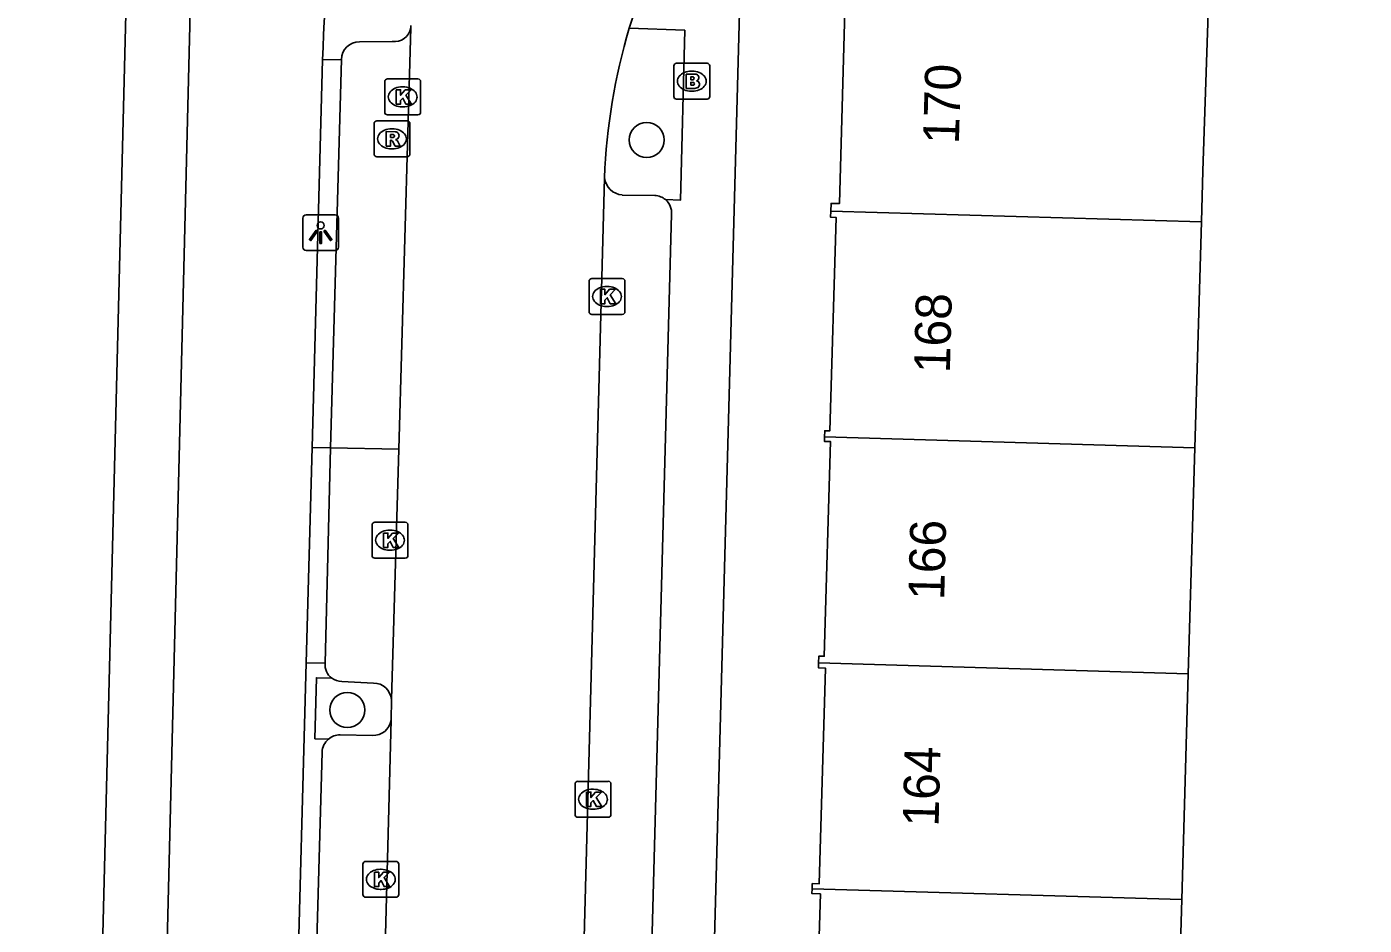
# Model space of a CAD drawing. Extents: x 162082 to 163393, y 388091 to 388632.
# Drawn here: x 162323.49 to 162360.76, y 388425.6 to 388450.65 of the extents above; entities that cross this region are included whole.
import ezdxf

# ---------------------------------------------------------------- set-up
doc = ezdxf.new("R2010")
doc.units = 0
for name, color, linetype in [('IMGEO_Berm_open', 7, 'Continuous'), ('IMGEO_Boom', 7, 'Continuous'), ('IMGEO_Brandkraan', 7, 'Continuous'), ('IMGEO_Fietspad_gesloten', 7, 'Continuous'), ('IMGEO_Kolk', 7, 'Continuous'), ('IMGEO_Lichtpunt', 7, 'Continuous'), ('IMGEO_Pand', 7, 'Continuous'), ('IMGEO_Pand_nummerreeks', 7, 'Continuous'), ('IMGEO_Parkeervlak_open', 7, 'Continuous'), ('IMGEO_Rijbaan_lokaal_gesloten', 7, 'Continuous'), ('IMGEO_Rijbaan_lokaal_open', 7, 'Continuous'), ('IMGEO_Rioolput', 7, 'Continuous'), ('IMGEO_Voetpad_open', 7, 'Continuous')]:
    doc.layers.add(name, color=color, linetype=linetype)

msp = doc.modelspace()

# ---------------------------------------------------------------- linework, layer by layer
at = {"layer": 'IMGEO_Berm_open'}
msp.add_lwpolyline([(162331.894, 388430.79), (162331.517, 388430.8), (162331.561, 388432.5), (162331.986, 388432.489)], dxfattribs=at)
at = {"layer": 'IMGEO_Boom'}
for centre in [(162340.767, 388447.491), (162332.421, 388431.603)]:
    msp.add_circle(centre, 0.489, dxfattribs=at)
at = {"layer": 'IMGEO_Brandkraan'}
for p, q in [((162341.521, 388448.703), (162341.521, 388449.555)), ((162341.596, 388449.629), (162342.448, 388449.629)), ((162342.009, 388449.409), (162342.034, 388449.409)), ((162342.522, 388449.555), (162342.522, 388448.703)), ((162342.448, 388448.629), (162341.596, 388448.629)), ((162342.032, 388448.849), (162342.007, 388448.849))]:
    msp.add_line(p, q, dxfattribs=at)
for points in [[(162341.521, 388448.703), (162341.521, 388449.555)], [(162341.596, 388449.629), (162342.448, 388449.629)], [(162342.522, 388449.555), (162342.522, 388448.703)], [(162341.869, 388449.329), (162341.869, 388448.929), (162342.082, 388448.929)], [(162342.1, 388449.329), (162341.869, 388449.329)], [(162342.048, 388449.248), (162341.994, 388449.248), (162341.994, 388449.172)], [(162341.994, 388449.172), (162342.047, 388449.172)], [(162342.056, 388449.096), (162341.994, 388449.096), (162341.994, 388449.015)], [(162341.994, 388449.015), (162342.056, 388449.015)], [(162342.448, 388448.629), (162341.596, 388448.629)]]:
    msp.add_lwpolyline(points, dxfattribs=at)
for centre, radius, start, end in [((162341.598, 388449.553), 0.0765, 91.552, 178.448), ((162341.598, 388449.553), 0.0765, 91.552, 178.448), ((162342.446, 388449.553), 0.0765, 1.552, 88.448), ((162342.446, 388449.553), 0.0765, 1.552, 88.448), ((162342.049, 388449.21), 0.0379, 267.8285, 90.9355), ((162342.057, 388449.055), 0.0404, 269.8759, 90.5077), ((162342.104, 388449.184), 0.145, 59.4692, 91.5367), ((162342.129, 388449.231), 0.0922, 285.5137, 58.1501), ((162342.134, 388449.039), 0.105, 301.3115, 78.989), ((162341.598, 388448.705), 0.0765, 181.552, 268.448), ((162341.598, 388448.705), 0.0765, 181.552, 268.448), ((162342.088, 388449.18), 0.251, 268.6676, 293.5347), ((162342.446, 388448.705), 0.0765, 271.552, 358.448), ((162342.446, 388448.705), 0.0765, 271.552, 358.448)]:
    msp.add_arc(centre, radius, start, end, dxfattribs=at)
for centre, major_axis, ratio, start_param, end_param in [((162342.008, 388449.129), (-0.387, 0.002), 0.722429, 4.712389, 7.853982), ((162342.033, 388449.129), (-0.39, 0.002), 0.717154, 1.570796, 4.712389)]:
    msp.add_ellipse(centre, major_axis=major_axis, ratio=ratio, start_param=start_param, end_param=end_param, dxfattribs=at)
at = {"layer": 'IMGEO_Fietspad_gesloten'}
for points in [[(162328.116, 388454.582), (162328.029, 388450.685), (162327.347, 388422.874), (162326.755, 388399.008), (162326.261, 388398.982), (162326.033, 388389.849), (162326.541, 388389.838), (162325.438, 388348.309), (162323.174, 388282.796), (162322.856, 388271.532), (162323.359, 388271.511), (162321.941, 388219.637), (162320.374, 388158.154), (162320.194, 388151.229)], [(162331.44, 388438.923), (162331.733, 388449.728)], [(162330.413, 388400.433), (162331.006, 388422.896), (162331.277, 388432.915)]]:
    msp.add_lwpolyline(points, dxfattribs=at)
msp.add_arc((162367.248, 388448.682), 35.531, 160.1532, 178.3131, dxfattribs=at)
at = {"layer": 'IMGEO_Kolk'}
for p, q in [((162333.463, 388448.265), (162333.463, 388449.117)), ((162333.538, 388449.191), (162334.39, 388449.191)), ((162334.464, 388449.117), (162334.464, 388448.265)), ((162333.951, 388448.971), (162333.976, 388448.971)), ((162333.974, 388448.411), (162333.949, 388448.411)), ((162334.39, 388448.191), (162333.538, 388448.191)), ((162339.158, 388442.702), (162339.158, 388443.554)), ((162339.233, 388443.628), (162340.085, 388443.628)), ((162339.646, 388443.408), (162339.671, 388443.408)), ((162340.159, 388443.554), (162340.159, 388442.702)), ((162339.669, 388442.848), (162339.644, 388442.848)), ((162340.085, 388442.628), (162339.233, 388442.628)), ((162333.11, 388435.909), (162333.11, 388436.761)), ((162333.185, 388436.835), (162334.037, 388436.835)), ((162334.111, 388436.761), (162334.111, 388435.909)), ((162333.598, 388436.615), (162333.623, 388436.615)), ((162333.621, 388436.055), (162333.596, 388436.055)), ((162334.037, 388435.835), (162333.185, 388435.835)), ((162338.843, 388429.613), (162339.695, 388429.613)), ((162338.768, 388428.687), (162338.768, 388429.539)), ((162339.256, 388429.393), (162339.281, 388429.393)), ((162339.769, 388429.539), (162339.769, 388428.687)), ((162339.695, 388428.613), (162338.843, 388428.613)), ((162339.279, 388428.833), (162339.254, 388428.833)), ((162332.929, 388427.381), (162333.781, 388427.381)), ((162332.854, 388426.455), (162332.854, 388427.307)), ((162333.342, 388427.161), (162333.367, 388427.161)), ((162333.855, 388427.307), (162333.855, 388426.455)), ((162333.781, 388426.381), (162332.929, 388426.381)), ((162333.365, 388426.601), (162333.34, 388426.601))]:
    msp.add_line(p, q, dxfattribs=at)
for points in [[(162333.463, 388448.265), (162333.463, 388449.117)], [(162333.538, 388449.191), (162334.39, 388449.191)], [(162334.464, 388449.117), (162334.464, 388448.265)], [(162333.784, 388448.891), (162333.907, 388448.891), (162333.907, 388448.74), (162334.037, 388448.891), (162334.201, 388448.891), (162334.055, 388448.74), (162334.208, 388448.491), (162334.056, 388448.491), (162333.971, 388448.655), (162333.907, 388448.588), (162333.907, 388448.491), (162333.784, 388448.491), (162333.784, 388448.891)], [(162334.39, 388448.191), (162333.538, 388448.191)], [(162339.158, 388442.702), (162339.158, 388443.554)], [(162339.233, 388443.628), (162340.085, 388443.628)], [(162340.159, 388443.554), (162340.159, 388442.702)], [(162339.479, 388443.328), (162339.602, 388443.328), (162339.602, 388443.177), (162339.732, 388443.328), (162339.896, 388443.328), (162339.75, 388443.177), (162339.903, 388442.928), (162339.751, 388442.928), (162339.666, 388443.092), (162339.602, 388443.025), (162339.602, 388442.928), (162339.479, 388442.928), (162339.479, 388443.328)], [(162340.085, 388442.628), (162339.233, 388442.628)], [(162333.11, 388435.909), (162333.11, 388436.761)], [(162333.185, 388436.835), (162334.037, 388436.835)], [(162334.111, 388436.761), (162334.111, 388435.909)], [(162333.431, 388436.535), (162333.554, 388436.535), (162333.554, 388436.384), (162333.684, 388436.535), (162333.848, 388436.535), (162333.702, 388436.384), (162333.855, 388436.135), (162333.703, 388436.135), (162333.618, 388436.299), (162333.554, 388436.232), (162333.554, 388436.135), (162333.431, 388436.135), (162333.431, 388436.535)], [(162334.037, 388435.835), (162333.185, 388435.835)], [(162338.843, 388429.613), (162339.695, 388429.613)], [(162338.768, 388428.687), (162338.768, 388429.539)], [(162339.089, 388429.313), (162339.212, 388429.313), (162339.212, 388429.162), (162339.342, 388429.313), (162339.506, 388429.313), (162339.36, 388429.162), (162339.513, 388428.913), (162339.361, 388428.913), (162339.276, 388429.077), (162339.212, 388429.01), (162339.212, 388428.913), (162339.089, 388428.913), (162339.089, 388429.313)], [(162339.769, 388429.539), (162339.769, 388428.687)], [(162339.695, 388428.613), (162338.843, 388428.613)], [(162332.929, 388427.381), (162333.781, 388427.381)], [(162332.854, 388426.455), (162332.854, 388427.307)], [(162333.175, 388427.081), (162333.298, 388427.081), (162333.298, 388426.93), (162333.428, 388427.081), (162333.592, 388427.081), (162333.446, 388426.93), (162333.599, 388426.681), (162333.447, 388426.681), (162333.362, 388426.845), (162333.298, 388426.778), (162333.298, 388426.681), (162333.175, 388426.681), (162333.175, 388427.081)], [(162333.855, 388427.307), (162333.855, 388426.455)], [(162333.781, 388426.381), (162332.929, 388426.381)]]:
    msp.add_lwpolyline(points, dxfattribs=at)
for centre, start, end in [((162333.54, 388449.115), 91.552, 178.448), ((162333.54, 388449.115), 91.552, 178.448), ((162334.388, 388449.115), 1.552, 88.448), ((162334.388, 388449.115), 1.552, 88.448), ((162333.54, 388448.267), 181.552, 268.448), ((162333.54, 388448.267), 181.552, 268.448), ((162334.388, 388448.267), 271.552, 358.448), ((162334.388, 388448.267), 271.552, 358.448), ((162339.235, 388443.552), 91.552, 178.448), ((162339.235, 388443.552), 91.552, 178.448), ((162340.083, 388443.552), 1.552, 88.448), ((162340.083, 388443.552), 1.552, 88.448), ((162339.235, 388442.704), 181.552, 268.448), ((162339.235, 388442.704), 181.552, 268.448), ((162340.083, 388442.704), 271.552, 358.448), ((162340.083, 388442.704), 271.552, 358.448), ((162333.187, 388436.759), 91.552, 178.448), ((162333.187, 388436.759), 91.552, 178.448), ((162334.035, 388436.759), 1.552, 88.448), ((162334.035, 388436.759), 1.552, 88.448), ((162333.187, 388435.911), 181.552, 268.448), ((162333.187, 388435.911), 181.552, 268.448), ((162334.035, 388435.911), 271.552, 358.448), ((162334.035, 388435.911), 271.552, 358.448), ((162338.845, 388429.537), 91.552, 178.448), ((162338.845, 388429.537), 91.552, 178.448), ((162339.693, 388429.537), 1.552, 88.448), ((162339.693, 388429.537), 1.552, 88.448), ((162338.845, 388428.689), 181.552, 268.448), ((162338.845, 388428.689), 181.552, 268.448), ((162339.693, 388428.689), 271.552, 358.448), ((162339.693, 388428.689), 271.552, 358.448), ((162332.931, 388427.305), 91.552, 178.448), ((162332.931, 388427.305), 91.552, 178.448), ((162333.779, 388427.305), 1.552, 88.448), ((162333.779, 388427.305), 1.552, 88.448), ((162332.931, 388426.457), 181.552, 268.448), ((162332.931, 388426.457), 181.552, 268.448), ((162333.779, 388426.457), 271.552, 358.448), ((162333.779, 388426.457), 271.552, 358.448)]:
    msp.add_arc(centre, 0.0765, start, end, dxfattribs=at)
for centre, major_axis, ratio, start_param, end_param in [((162333.95, 388448.691), (-0.387, 0.002), 0.722429, 4.712389, 7.853982), ((162333.975, 388448.691), (-0.39, 0.002), 0.717154, 1.570796, 4.712389), ((162339.645, 388443.128), (-0.387, 0.002), 0.722429, 4.712389, 7.853982), ((162339.67, 388443.128), (-0.39, 0.002), 0.717154, 1.570796, 4.712389), ((162333.597, 388436.335), (-0.387, 0.002), 0.722429, 4.712389, 7.853982), ((162333.622, 388436.335), (-0.39, 0.002), 0.717154, 1.570796, 4.712389), ((162339.255, 388429.113), (-0.387, 0.002), 0.722429, 4.712389, 7.853982), ((162339.28, 388429.113), (-0.39, 0.002), 0.717154, 1.570796, 4.712389), ((162333.341, 388426.881), (-0.387, 0.002), 0.722429, 4.712389, 7.853982), ((162333.366, 388426.881), (-0.39, 0.002), 0.717154, 1.570796, 4.712389)]:
    msp.add_ellipse(centre, major_axis=major_axis, ratio=ratio, start_param=start_param, end_param=end_param, dxfattribs=at)
at = {"layer": 'IMGEO_Lichtpunt'}
for p, q in [((162331.179, 388445.312), (162331.179, 388444.505)), ((162331.179, 388445.312), (162331.179, 388444.505)), ((162332.081, 388445.407), (162331.273, 388445.407)), ((162332.081, 388445.407), (162331.273, 388445.407)), ((162332.175, 388444.505), (162332.175, 388445.312)), ((162332.175, 388444.505), (162332.175, 388445.312)), ((162331.273, 388444.411), (162332.081, 388444.411)), ((162331.273, 388444.411), (162332.081, 388444.411))]:
    msp.add_line(p, q, dxfattribs=at)
for points in [[(162331.553, 388444.976), (162331.592, 388444.948), (162331.404, 388444.686), (162331.366, 388444.713), (162331.553, 388444.976)], [(162331.655, 388444.928), (162331.702, 388444.928), (162331.702, 388444.606), (162331.655, 388444.606), (162331.655, 388444.928)], [(162331.765, 388444.948), (162331.803, 388444.975), (162331.99, 388444.713), (162331.951, 388444.685), (162331.765, 388444.948)]]:
    msp.add_lwpolyline(points, dxfattribs=at)
msp.add_circle((162331.678, 388445.11), 0.0994, dxfattribs=at)
for centre, start, end in [((162331.273, 388445.312), 90, 180), ((162331.273, 388445.312), 90, 180), ((162332.081, 388445.312), 0, 90), ((162332.081, 388445.312), 0, 90), ((162331.273, 388444.505), 180, 270), ((162331.273, 388444.505), 180, 270), ((162332.081, 388444.505), 270, 0), ((162332.081, 388444.505), 270, 360)]:
    msp.add_arc(centre, 0.0946, start, end, dxfattribs=at)
at = {"layer": 'IMGEO_Pand'}
for points in [[(162345.897, 388445.509), (162345.903, 388445.725), (162346.134, 388445.718), (162346.31, 388451.772), (162346.13, 388451.772), (162346.132, 388451.968), (162346.42, 388451.96), (162346.44, 388454.9), (162350.69, 388457.83), (162358.9, 388460.15), (162365.87, 388459.93)], [(162356.228, 388445.209), (162356.269, 388446.627), (162356.57, 388455.71), (162360.743, 388455.573), (162365.74, 388455.41)], [(162345.721, 388439.212), (162345.726, 388439.387), (162345.868, 388439.383), (162346.041, 388445.333), (162345.892, 388445.338), (162345.897, 388445.509)], [(162356.228, 388445.209), (162345.897, 388445.509)], [(162356.044, 388438.912), (162356.228, 388445.209)], [(162345.557, 388432.914), (162345.563, 388433.104), (162345.715, 388433.1), (162345.89, 388439.082), (162345.717, 388439.088), (162345.721, 388439.212)], [(162345.721, 388439.212), (162356.044, 388438.912)], [(162355.86, 388432.614), (162356.044, 388438.912)], [(162345.373, 388426.617), (162345.378, 388426.763), (162345.573, 388426.758), (162345.749, 388432.767), (162345.553, 388432.773), (162345.557, 388432.914)], [(162345.557, 388432.914), (162355.86, 388432.614)], [(162355.677, 388426.317), (162355.86, 388432.614)], [(162345.415, 388420.314), (162345.205, 388420.32), (162345.213, 388420.583), (162345.421, 388420.577), (162345.608, 388426.477), (162345.369, 388426.484), (162345.373, 388426.617)], [(162355.677, 388426.317), (162345.373, 388426.617)], [(162355.493, 388420.021), (162355.677, 388426.317)]]:
    msp.add_lwpolyline(points, dxfattribs=at)
at = {"layer": 'IMGEO_Parkeervlak_open'}
for points in [[(162331.953, 388438.908), (162332.257, 388449.736)], [(162340.085, 388445.957), (162340.99, 388445.944)], [(162333.119, 388430.892), (162332.219, 388430.913)], [(162330.962, 388403.477), (162331.716, 388430.427)]]:
    msp.add_lwpolyline(points, dxfattribs=at)
for centre, radius, start, end in [((162340.124, 388446.493), 0.537, 185.6334, 265.8881), ((162340.97, 388445.45), 0.494, 49.859, 87.7325), ((162333.14, 388431.396), 0.505, 267.6502, 351.526), ((162332.226, 388430.402), 0.511, 130.5582, 177.199), ((162332.227, 388430.401), 0.512, 90.8992, 130.5602)]:
    msp.add_arc(centre, radius, start, end, dxfattribs=at)
at = {"layer": 'IMGEO_Rijbaan_lokaal_gesloten'}
for points in [[(162333.855, 388438.869), (162334.188, 388450.616)], [(162334.188, 388450.616), (162334.193, 388450.679)], [(162338.761, 388415.543), (162339.589, 388446.44)], [(162333.649, 388431.892), (162333.855, 388438.869)], [(162333.649, 388431.892), (162333.639, 388431.322)], [(162333.639, 388431.322), (162332.883, 388402.462)]]:
    msp.add_lwpolyline(points, dxfattribs=at)
for centre, radius, start, end in [((162356.489, 388445.794), 16.911, 137.3069, 163.4762), ((162356.529, 388445.78), 16.953, 163.4676, 177.7684)]:
    msp.add_arc(centre, radius, start, end, dxfattribs=at)
at = {"layer": 'IMGEO_Rijbaan_lokaal_open'}
for points in [[(162331.277, 388432.915), (162331.44, 388438.923)], [(162331.44, 388438.923), (162331.953, 388438.908)], [(162331.801, 388432.903), (162331.886, 388436.26), (162331.953, 388438.908)], [(162333.855, 388438.869), (162331.953, 388438.908)], [(162331.277, 388432.915), (162331.801, 388432.903)], [(162332.267, 388432.399), (162333.152, 388432.352)]]:
    msp.add_lwpolyline(points, dxfattribs=at)
for centre, radius, start, end in [((162332.26, 388432.86), 0.461, 174.621, 233.5349), ((162332.26, 388432.861), 0.462, 233.6159, 270.8652), ((162333.157, 388431.859), 0.493, 3.8711, 90.557)]:
    msp.add_arc(centre, radius, start, end, dxfattribs=at)
at = {"layer": 'IMGEO_Rioolput'}
for p, q in [((162333.165, 388447.097), (162333.165, 388447.949)), ((162333.24, 388448.023), (162334.092, 388448.023)), ((162334.166, 388447.949), (162334.166, 388447.097)), ((162333.653, 388447.803), (162333.678, 388447.803)), ((162333.676, 388447.243), (162333.651, 388447.243)), ((162334.092, 388447.023), (162333.24, 388447.023))]:
    msp.add_line(p, q, dxfattribs=at)
for points in [[(162333.165, 388447.097), (162333.165, 388447.949)], [(162333.24, 388448.023), (162334.092, 388448.023)], [(162334.166, 388447.949), (162334.166, 388447.097)], [(162333.754, 388447.721), (162333.502, 388447.723), (162333.502, 388447.323)], [(162333.502, 388447.323), (162333.626, 388447.323), (162333.626, 388447.485), (162333.637, 388447.485)], [(162333.68, 388447.642), (162333.626, 388447.642), (162333.626, 388447.561)], [(162333.626, 388447.561), (162333.678, 388447.561)], [(162333.684, 388447.456), (162333.755, 388447.323), (162333.895, 388447.323), (162333.83, 388447.449)], [(162334.092, 388447.023), (162333.24, 388447.023)]]:
    msp.add_lwpolyline(points, dxfattribs=at)
for centre, radius, start, end in [((162333.242, 388447.947), 0.0765, 91.552, 178.448), ((162333.242, 388447.947), 0.0765, 91.552, 178.448), ((162334.09, 388447.947), 0.0765, 1.552, 88.448), ((162334.09, 388447.947), 0.0765, 1.552, 88.448), ((162333.636, 388447.432), 0.0533, 26.0293, 88.6989), ((162333.662, 388447.75), 0.19, 274.7715, 282.9687), ((162333.686, 388447.546), 0.0964, 77.0061, 93.1865), ((162333.7, 388447.603), 0.0378, 276.6634, 79.6772), ((162333.753, 388447.611), 0.109, 350.3612, 89.416), ((162333.751, 388447.611), 0.112, 277.5842, 350.9817), ((162333.735, 388447.396), 0.108, 29.5134, 73.7905), ((162333.242, 388447.099), 0.0765, 181.552, 268.448), ((162333.242, 388447.099), 0.0765, 181.552, 268.448), ((162334.09, 388447.099), 0.0765, 271.552, 358.448), ((162334.09, 388447.099), 0.0765, 271.552, 358.448)]:
    msp.add_arc(centre, radius, start, end, dxfattribs=at)
for centre, major_axis, ratio, start_param, end_param in [((162333.652, 388447.523), (-0.387, 0.002), 0.722429, 4.712389, 7.853982), ((162333.677, 388447.523), (-0.39, 0.002), 0.717154, 1.570796, 4.712389)]:
    msp.add_ellipse(centre, major_axis=major_axis, ratio=ratio, start_param=start_param, end_param=end_param, dxfattribs=at)
at = {"layer": 'IMGEO_Voetpad_open'}
for points in [[(162326.67, 388467.741), (162324.944, 388398.956)], [(162345.699, 388455.235), (162343.386, 388452.443), (162341.671, 388388.741)], [(162340.277, 388450.604), (162341.826, 388450.549), (162341.708, 388445.818), (162341.289, 388445.828)], [(162332.762, 388450.227), (162333.67, 388450.239)], [(162331.733, 388449.728), (162332.257, 388449.736)], [(162341.458, 388445.424), (162340.673, 388416.422)]]:
    msp.add_lwpolyline(points, dxfattribs=at)
for centre, radius, start, end in [((162333.739, 388450.688), 0.455, 261.2639, 350.8303), ((162332.757, 388449.727), 0.5, 89.4282, 178.9612), ((162340.969, 388445.457), 0.491, 356.1911, 49.2097)]:
    msp.add_arc(centre, radius, start, end, dxfattribs=at)

# ---------------------------------------------------------------- texts
at = {"layer": 'IMGEO_Pand_nummerreeks'}
for s, rotation, p in [('170', 88.3348, (162349.464, 388447.367)), ('168', 88.5712, (162349.214, 388440.982)), ('166', 88.5712, (162349.056, 388434.661)), ('164', 88.5712, (162348.899, 388428.344))]:
    msp.add_text(s, height=1, rotation=rotation, dxfattribs=at).set_placement(p)

doc.saveas('drawing.dxf')
